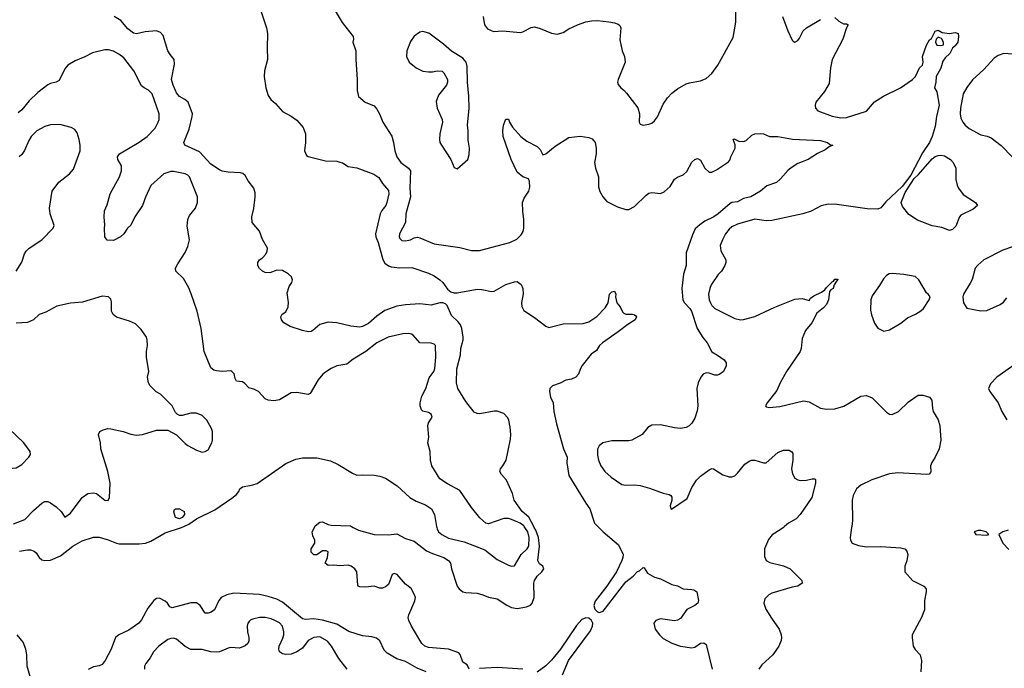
# Model space of a CAD drawing. Header units: inches. Extents: x 2001573 to 2220545, y 644482 to 846830.
# Tile 738 of 755: x 2192114 to 2198993, y 744496 to 749027. Entities that reach past the tile are written whole.
import ezdxf

# ---------------------------------------------------------------- set-up
doc = ezdxf.new("R2010")
doc.units = ezdxf.units.IN
doc.header["$MEASUREMENT"] = 0
doc.layers.add('C1794', color=7, linetype='Continuous')

msp = doc.modelspace()

# ---------------------------------------------------------------- linework, layer by layer
at = {"layer": 'C1794', "color": 5}
for points, elevation in [([(2193799.1, 749090), (2193839.7, 748970), (2193846.7, 748930), (2193842.6, 748830), (2193845.3, 748750), (2193825.3, 748670), (2193821.1, 748630), (2193832.9, 748550), (2193850, 748497.3), (2193868.7, 748470), (2193901.2, 748441.2), (2193950, 748384.9), (2194010, 748353.7), (2194050, 748325.3), (2194093.7, 748273.7), (2194110.2, 748230), (2194111.4, 748168.5), (2194104, 748110), (2194118.8, 748078.8), (2194130.7, 748070.7), (2194250, 748041.6), (2194330, 748037.6), (2194350, 748032.4), (2194370, 748026.4), (2194410, 748002.4), (2194470, 747992.2), (2194588, 747948), (2194624.4, 747924.4), (2194650, 747882.8), (2194690, 747834.8), (2194694, 747810), (2194679.7, 747750), (2194671.8, 747730), (2194645.3, 747694.7), (2194633.4, 747670), (2194599.3, 747530), (2194601.9, 747510), (2194618.3, 747470), (2194650.9, 747350.9), (2194665.3, 747325.3), (2194690, 747306.7), (2194710, 747300.2), (2194770, 747294), (2194854.8, 747294.8), (2194970, 747257.3), (2195010, 747236.9), (2195050, 747208.9), (2195070, 747190.3), (2195104.2, 747144.2), (2195126.5, 747126.5), (2195150, 747119.9), (2195170, 747119.5), (2195310, 747145.3), (2195343, 747143), (2195410, 747128.8), (2195429.7, 747130.3), (2195510, 747176.5), (2195570, 747196.5), (2195590, 747198), (2195618, 747178), (2195630.4, 747150), (2195632.1, 747112.1), (2195620.3, 747050), (2195622.8, 747022.8), (2195635.4, 746995.4), (2195710, 746946.7), (2195790, 746884.9), (2195810, 746877.6), (2195910, 746901.6), (2196050, 746905.5), (2196090, 746915.5), (2196145.6, 746954.4), (2196205.5, 747014.5), (2196225.4, 747050), (2196234, 747110), (2196250, 747126), (2196270, 747131.3), (2196278.8, 747110), (2196277.3, 747090), (2196286, 747050), (2196310, 747022), (2196325.8, 746985.8), (2196335.9, 746975.9), (2196350, 746970.6), (2196394, 746970), (2196410, 746966), (2196418, 746958), (2196422.8, 746950), (2196414.8, 746930), (2196361.8, 746898.2), (2196294.8, 746845.2), (2196186.4, 746770), (2196165.3, 746750), (2196144.8, 746715.2), (2196106, 746690), (2196044.4, 746610), (2196032.7, 746590), (2196019.1, 746550), (2196000.5, 746530), (2195970, 746515.8), (2195930, 746509.7), (2195890, 746487.1), (2195835.5, 746470), (2195818.8, 746450), (2195815.4, 746430), (2195822.6, 746390), (2195842.4, 746350), (2195846.5, 746290), (2195864, 746204), (2195912.4, 746030), (2195938.7, 745970), (2195936.5, 745930), (2195950, 745842.8), (2196068.9, 745648.9), (2196098, 745610), (2196130.5, 745510), (2196153.2, 745486.5), (2196159.5, 745480), (2196190, 745448.5), (2196298, 745358), (2196330.3, 745290.3), (2196328.9, 745270), (2196321.4, 745250), (2196282.6, 745170), (2196215.2, 745070), (2196134.3, 744965.7), (2196126.1, 744933.9), (2196131.3, 744910), (2196150, 744890.1), (2196165.6, 744885.6), (2196190, 744895), (2196350, 745098.9), (2196400.7, 745139.3), (2196430, 745171.7), (2196443.5, 745176.5), (2196470, 745198.8), (2196476.8, 745196.8), (2196499.8, 745159.8), (2196550, 745131.3), (2196590, 745120.7), (2196670, 745082), (2196710, 745070.8), (2196750, 745050.8), (2196810, 745047.3), (2196824, 745044), (2196844.7, 745030), (2196856, 744970), (2196851.3, 744950), (2196830, 744934), (2196774.6, 744905.4), (2196730, 744843.7), (2196710, 744832.3), (2196690, 744827.6), (2196590, 744841.6), (2196558.8, 744830), (2196545.5, 744810), (2196553, 744770), (2196583, 744730), (2196610, 744703.8), (2196670, 744670.4), (2196730, 744650.4), (2196810, 744637.6), (2196830, 744642.4), (2196870, 744671.8), (2196893.3, 744673.3), (2196910, 744661), (2196951.3, 744490)], 220), ([(2194318, 749090), (2194366.9, 749006.9), (2194444, 748910), (2194446.8, 748890), (2194442.8, 748870), (2194463, 748810), (2194461.6, 748750), (2194472.7, 748610), (2194472.8, 748532.8), (2194482, 748490), (2194526.8, 748450), (2194590, 748424.9), (2194610, 748402.8), (2194627.7, 748370), (2194650.5, 748310), (2194714, 748214), (2194726, 748170), (2194734.9, 748110), (2194748.9, 748070), (2194777.3, 748030), (2194830.8, 747990.8), (2194843.9, 747970), (2194839.4, 747850), (2194844.6, 747790), (2194812.2, 747670), (2194808.6, 747610), (2194767.2, 747530), (2194765.3, 747510), (2194770, 747498.8), (2194785.1, 747485.1), (2194810, 747482.3), (2194845.2, 747490), (2194870, 747503.8), (2194893.4, 747506.6), (2194910, 747503.6), (2195010, 747461.3), (2195190, 747435.3), (2195270, 747413.7), (2195325.8, 747414.2), (2195539.3, 747470), (2195586.4, 747493.6), (2195616.8, 747523.2), (2195632, 747548), (2195636.5, 747570), (2195637.2, 747630), (2195628.3, 747690), (2195628.1, 747750), (2195638.8, 747781.2), (2195671.6, 747830), (2195677.5, 747857.5), (2195675.5, 747895.5), (2195670, 747915.3), (2195630, 747929.3), (2195590, 747962.7), (2195547, 748050), (2195492.7, 748210), (2195489.4, 748250), (2195494, 748290), (2195510, 748331.3), (2195530, 748332), (2195536, 748310), (2195556.3, 748276.3), (2195614.8, 748210), (2195657.5, 748177.5), (2195730, 748140.7), (2195750, 748121), (2195770, 748084), (2195790, 748088.8), (2195855.7, 748144.3), (2195950, 748203.6), (2196030, 748212.4), (2196090, 748204.4), (2196114.4, 748194.4), (2196134, 748170), (2196142.6, 748130), (2196141.1, 748090), (2196130.3, 748030), (2196137.4, 747990), (2196158, 747930), (2196158.7, 747858.7), (2196167.2, 747827.2), (2196188.8, 747788.8), (2196216.5, 747756.5), (2196290, 747719.3), (2196350, 747701.6), (2196370, 747700.5), (2196410, 747721.6), (2196490, 747801.6), (2196510, 747814.4), (2196530, 747820.4), (2196590, 747812), (2196616.6, 747823.4), (2196658, 747862), (2196690, 747913.4), (2196710, 747927), (2196750, 747943.8), (2196774.1, 747965.8), (2196810, 748031), (2196830, 748051.3), (2196850, 748058), (2196870, 748044.7), (2196900.7, 747990), (2196930, 747962.8), (2196950, 747960.7), (2196982, 747978), (2197066, 748034), (2197075.1, 748044.9), (2197082.7, 748070), (2197112.7, 748130), (2197112.9, 748152.9), (2197098, 748190), (2197105.6, 748194.4), (2197138, 748178), (2197170, 748175.3), (2197190, 748183.7), (2197230, 748221.1), (2197250, 748228.8), (2197290, 748233), (2197310, 748230.4), (2197351.5, 748211.6), (2197410, 748210.2), (2197513.3, 748193.3), (2197710, 748183.7), (2197758.8, 748170), (2197775.2, 748155.2), (2197794, 748150), (2197770, 748139), (2197742, 748118), (2197688, 748092), (2197622, 748050), (2197550, 748021.2), (2197510, 747997.2), (2197483.4, 747976.6), (2197430, 747914.5), (2197400.7, 747890), (2197334.4, 747865.6), (2197290.4, 747830), (2197222, 747790), (2197170, 747778), (2197130, 747755.6), (2197090.3, 747749.7), (2197076.7, 747743.3), (2196993.2, 747670), (2196963.6, 747650), (2196900.5, 747619.5), (2196865.1, 747594.9), (2196834.3, 747565.7), (2196815, 747525), (2196770, 747397.2), (2196770.2, 747310), (2196751.7, 747250), (2196741.2, 747150), (2196746.4, 747070), (2196758, 747050), (2196795.4, 747010), (2196806.5, 746990), (2196846.4, 746870), (2196886.8, 746806.8), (2196917.4, 746770), (2196950, 746706), (2196990, 746684), (2197036, 746650), (2197050.8, 746630), (2197050, 746608), (2197030.6, 746570), (2197006, 746550), (2196990, 746543.6), (2196970, 746543), (2196930, 746558.3), (2196910, 746559.7), (2196888.6, 746551.4), (2196872.9, 746530), (2196854.9, 746490), (2196846, 746450), (2196852.2, 746330), (2196846.6, 746293.4), (2196830, 746244), (2196810, 746209), (2196790.4, 746189.6), (2196770, 746178), (2196730, 746172), (2196690, 746176.2), (2196590, 746197.6), (2196530, 746195.1), (2196502, 746178), (2196462.8, 746130), (2196390, 746089.6), (2196370, 746085.1), (2196250, 746085.1), (2196188.8, 746071.2), (2196162, 746050), (2196150, 746026), (2196150, 745984.7), (2196158, 745950), (2196174.6, 745910), (2196202.6, 745870), (2196245.7, 745830), (2196320.7, 745780.7), (2196350, 745774.2), (2196410, 745776.9), (2196450, 745771.8), (2196514.1, 745754.1), (2196610, 745718.4), (2196651, 745710), (2196662.8, 745702.8), (2196670.3, 745690.3), (2196670.3, 745670), (2196658.8, 745630), (2196662.8, 745610), (2196668.3, 745608.3), (2196776.9, 745683.1), (2196810, 745758.4), (2196843.5, 745810), (2196870, 745837.8), (2196930, 745883.1), (2196950, 745892.4), (2196962, 745890), (2197026.9, 745846.9), (2197070, 745832.7), (2197090, 745833), (2197110, 745840.5), (2197130, 745858), (2197179.3, 745920.7), (2197210, 745943), (2197230, 745950.6), (2197250.7, 745950.7), (2197310, 745932), (2197330, 745932), (2197410, 746002.8), (2197450, 746019.1), (2197490, 746018.8), (2197507.5, 746007.5), (2197515.5, 745995.5), (2197514.9, 745950), (2197506, 745890), (2197513.5, 745853.5), (2197530, 745824.9), (2197550, 745813), (2197570, 745808.4), (2197610, 745810.3), (2197650, 745818.4), (2197670, 745818.8), (2197674.4, 745814.4), (2197674.4, 745790), (2197648, 745690), (2197565.7, 745570), (2197539, 745541), (2197486.4, 745510), (2197457.5, 745486.5), (2197449.4, 745480), (2197433.2, 745466.8), (2197371.2, 745428.8), (2197345.1, 745394.9), (2197318, 745330), (2197316.7, 745276.7), (2197328.2, 745250), (2197355.8, 745235.8), (2197450, 745212.3), (2197496.4, 745190), (2197578.8, 745110), (2197581, 745090), (2197550.4, 745069.6), (2197510, 745063.7), (2197370, 745019.7), (2197348, 745010), (2197318.8, 744981.1), (2197313.7, 744950), (2197327.6, 744910), (2197365.5, 744845.5), (2197419.3, 744770), (2197434.9, 744730), (2197437.1, 744710), (2197434.9, 744690), (2197417, 744650), (2197376.5, 744590), (2197299.9, 744520.1), (2197277.1, 744490)], 240), ([(2195352.7, 749050), (2195360.7, 748990), (2195382.4, 748962.4), (2195424.9, 748944.9), (2195490, 748948.9), (2195610, 748937.6), (2195630, 748942.4), (2195688.2, 748971.8), (2195710, 748976.4), (2195750, 748966.4), (2195830, 748932.4), (2195870, 748926.7), (2195910, 748938.7), (2195950, 748963.7), (2196010.5, 748990.5), (2196070, 749012.2), (2196110, 749019.5), (2196150, 749021.3), (2196230, 749011.8), (2196270, 749005.7), (2196295.6, 748995.6), (2196306.4, 748986.4), (2196314, 748970), (2196305.9, 748885.8), (2196323.1, 748810), (2196339.5, 748770), (2196344.9, 748730), (2196295.8, 748610), (2196290.4, 748590), (2196294.2, 748574.2), (2196313.4, 748550), (2196335.2, 748535.2), (2196354.3, 748514.3), (2196431.7, 748411.7), (2196444.6, 748370), (2196443, 748310), (2196450, 748296), (2196470, 748290.7), (2196510, 748296.3), (2196530, 748304.9), (2196550, 748320.7), (2196571.1, 748348.9), (2196610, 748437.3), (2196639.5, 748480.5), (2196670, 748514.4), (2196710, 748543.8), (2196770, 748578.4), (2196793.1, 748586.9), (2196870, 748600.4), (2196910, 748617.1), (2196950, 748650.5), (2196990.7, 748709.3), (2197097.8, 748902.2), (2197117.1, 749010), (2197118.4, 749081.6)], 260), ([(2195255.3, 744490), (2195240.2, 744520.2), (2195210, 744539.3), (2195191.4, 744591.5), (2195183, 744603), (2195110, 744629), (2194970, 744640.7), (2194944, 744650), (2194924, 744670), (2194852.7, 744790), (2194833.2, 744830), (2194829.2, 744850), (2194833.2, 744870), (2194873.8, 744966.2), (2194878.4, 744990), (2194871.8, 745010), (2194850, 745052.7), (2194810, 745082.7), (2194751.5, 745151.5), (2194730, 745156.9), (2194717.3, 745150), (2194690, 745082), (2194670, 745064), (2194650, 745055.3), (2194630, 745055.3), (2194590, 745068.7), (2194530, 745062), (2194490, 745064), (2194478, 745070), (2194476.4, 745076.4), (2194469, 745170), (2194455.3, 745190), (2194430, 745209.2), (2194410, 745217), (2194350, 745212.3), (2194310, 745217), (2194270, 745214), (2194249, 745230), (2194265.2, 745270), (2194268.4, 745308.4), (2194255.3, 745315.3), (2194230, 745315.3), (2194190, 745288.7), (2194170, 745288), (2194150, 745306), (2194149.6, 745330.4), (2194175.3, 745370), (2194175.3, 745390), (2194161.5, 745421.5), (2194158, 745450), (2194173.3, 745480), (2194176.7, 745486.5), (2194178.4, 745490), (2194210, 745517.1), (2194230, 745518), (2194270, 745499.3), (2194290, 745496.4), (2194424.7, 745490), (2194431.4, 745486.5), (2194444.2, 745480), (2194481.1, 745461.1), (2194590, 745430.2), (2194690, 745427), (2194750, 745434.9), (2194810, 745402), (2194870, 745384.2), (2194955.9, 745315.9), (2194997.1, 745297.1), (2195078, 745270), (2195110.3, 745250), (2195123.1, 745230), (2195131.5, 745190), (2195170.3, 745070.3), (2195184.9, 745050), (2195210, 745030.6), (2195230, 745024.9), (2195310, 745020.3), (2195350.8, 745010), (2195390, 744993.4), (2195450, 744982), (2195517.1, 744937.2), (2195550, 744921.6), (2195590, 744912.8), (2195654.4, 744925.6), (2195682.2, 744937.8), (2195695.6, 744950), (2195709, 744990), (2195707.2, 745090), (2195711.9, 745110), (2195730, 745138.9), (2195762.9, 745170), (2195776.2, 745190), (2195769.5, 745210), (2195745.8, 745225.8), (2195734.8, 745250), (2195746.9, 745350), (2195737.9, 745410), (2195720.3, 745460.3), (2195709.5, 745480), (2195705.9, 745486.5), (2195670.6, 745550.6), (2195625.4, 745590), (2195569.7, 745670), (2195556.4, 745716.4), (2195515.1, 745810), (2195479.3, 745850), (2195469, 745870), (2195472.3, 745890), (2195490, 745910.6), (2195512.2, 745950), (2195542.4, 746097.6), (2195545.2, 746130), (2195540.4, 746180.5), (2195532.1, 746230), (2195525.4, 746245.3), (2195495.5, 746275.5), (2195450, 746292.1), (2195430, 746292.8), (2195330, 746273.5), (2195310, 746275.1), (2195290, 746285.4), (2195230, 746359.5), (2195175.1, 746450), (2195165.4, 746490), (2195168.7, 746588.7), (2195193.4, 746686.6), (2195197, 746730), (2195212.9, 746790), (2195212.1, 746810), (2195203.2, 746870), (2195194.2, 746894.2), (2195177.2, 746917.2), (2195130, 746959.7), (2195101.7, 747030), (2195090, 747041.7), (2195069.9, 747049.9), (2195050, 747049.2), (2194990, 747033.6), (2194910, 747041.4), (2194810, 747035.5), (2194750, 747025), (2194665.1, 746994.9), (2194610, 746956), (2194550, 746905.3), (2194510, 746882.8), (2194490, 746879.3), (2194427, 746887), (2194330, 746909.6), (2194270, 746914.5), (2194210, 746897), (2194163.4, 746856.6), (2194150, 746849.4), (2194130, 746847.3), (2194090, 746855.1), (2194004.4, 746884.4), (2193959.3, 746910), (2193942.7, 746930), (2193939, 746950), (2193948, 746970), (2193973.1, 746986.9), (2193990, 747022), (2193991.5, 747051.5), (2193982, 747118), (2193997, 747163), (2194014.5, 747190), (2194019.3, 747210), (2194012.7, 747230), (2193990, 747252.7), (2193950, 747276), (2193910, 747277.2), (2193862, 747258), (2193830, 747261.2), (2193810, 747269.2), (2193789.6, 747289.6), (2193777.2, 747310), (2193777.2, 747330), (2193789.2, 747350), (2193810, 747364), (2193834.5, 747390), (2193842.9, 747410), (2193844.5, 747430), (2193810.9, 747490.9), (2193789.4, 747550), (2193738, 747610), (2193735.6, 747650), (2193751, 747709), (2193759.7, 747790), (2193758.5, 747818.5), (2193749.6, 747850), (2193710, 747901.6), (2193690, 747938), (2193673.3, 747953.3), (2193658, 747958), (2193570, 747961.1), (2193530, 747968.6), (2193510, 747977.5), (2193450, 748018.8), (2193370, 748104.5), (2193269, 748150), (2193261.2, 748170), (2193297.8, 748262.2), (2193320.3, 748350), (2193320.9, 748370), (2193290.6, 748450.6), (2193269, 748469), (2193229.7, 748490), (2193210, 748516.2), (2193186, 748570), (2193176, 748610), (2193195.3, 748715.3), (2193193.3, 748750), (2193164.4, 748784.4), (2193149.7, 748809.7), (2193117.7, 748917.7), (2193098.3, 748938.3), (2193070, 748949.4), (2192990, 748942), (2192930, 748927.6), (2192910, 748932.3), (2192870, 748962.7), (2192821.2, 749021.2), (2192775.3, 749050)], 220), ([(2197810, 749042.8), (2197836.7, 749016.7), (2197870, 748997.3), (2197890, 748998), (2197902, 748990), (2197890.5, 748969.5), (2197865.3, 748890), (2197790.6, 748750), (2197779.1, 748690), (2197770, 748582), (2197735.8, 748524.2), (2197677.1, 748450), (2197670.5, 748430), (2197673.4, 748410), (2197690.4, 748390.4), (2197790, 748352), (2197850, 748341.3), (2197890, 748344.7), (2198030, 748388.7), (2198086.6, 748453.4), (2198150, 748493.8), (2198268, 748552), (2198352.7, 748610), (2198372.7, 748630), (2198399.5, 748690), (2198421.2, 748710), (2198426.6, 748730), (2198420.7, 748770), (2198448.6, 748850), (2198470, 748887.3), (2198483.3, 748896.7), (2198510, 748946.8), (2198530, 748954.4), (2198558.5, 748938.5), (2198575.1, 748935.1), (2198610, 748931.7), (2198650, 748936.4), (2198670, 748930.7), (2198673, 748910), (2198667.7, 748870), (2198650, 748844.5), (2198631.5, 748828.4), (2198611.7, 748790), (2198579.6, 748760.4), (2198563.4, 748736.6), (2198550, 748689.3), (2198517.3, 748630), (2198515.5, 748590), (2198506, 748550), (2198522.7, 748522.6), (2198538, 748430), (2198519.3, 748350), (2198510, 748281.2), (2198488.2, 748210), (2198471.1, 748168.9), (2198422.4, 748097.6), (2198339.2, 747940.8), (2198278.4, 747861.6), (2198165.4, 747754.6), (2198130, 747711.5), (2198110, 747704.2), (2198034.7, 747705.3), (2197823, 747737), (2197762.5, 747737.5), (2197713.4, 747726.6), (2197642.8, 747690), (2197584.7, 747670), (2197370, 747624.2), (2197330, 747622.4), (2197250, 747632.6), (2197130, 747598.9), (2197090, 747579.7), (2197070, 747563.6), (2197044.2, 747530), (2197023.1, 747490), (2197008.7, 747450), (2197012.8, 747412.8), (2197046.8, 747350), (2197046.8, 747330), (2197040.7, 747310), (2197018, 747270), (2196993.8, 747246.2), (2196945.8, 747174.2), (2196934.6, 747150), (2196925.3, 747110), (2196931.6, 747070), (2196939.6, 747050), (2196950.3, 747030), (2196970, 747009.1), (2197110, 746939.3), (2197150, 746930.5), (2197170, 746932.4), (2197250, 746953.7), (2197390, 747019.7), (2197530, 747074.9), (2197579.8, 747079.8), (2197630, 747066), (2197639.5, 747080.5), (2197661.2, 747098.9), (2197716.4, 747123.6), (2197739.7, 747140.3), (2197750, 747156.3), (2197790, 747194.8), (2197800.4, 747199.6), (2197810, 747214.8), (2197830, 747214), (2197831, 747211), (2197819.6, 747200.4), (2197805.4, 747174.6), (2197797.3, 747150), (2197780.3, 747139.7), (2197772, 747128), (2197763.6, 747070), (2197750, 747036.2), (2197730, 747013.3), (2197683.6, 746976.4), (2197649.1, 746910), (2197604.8, 746855.2), (2197579.8, 746800.2), (2197574, 746730), (2197566.9, 746710), (2197471.6, 746570), (2197427.4, 746490), (2197404.1, 746435.9), (2197336.4, 746350), (2197325.3, 746330), (2197330, 746322), (2197350, 746318), (2197424.4, 746324.4), (2197590, 746364.7), (2197630, 746356.5), (2197710, 746313.4), (2197750, 746307.1), (2197810, 746307.9), (2197872.9, 746327.1), (2197990, 746397.1), (2198030, 746402.4), (2198070, 746384.4), (2198170, 746284), (2198190, 746270.7), (2198210, 746267.7), (2198253.2, 746290), (2198323.3, 746356.7), (2198390, 746404.9), (2198423.4, 746403.4), (2198470, 746390.8), (2198486, 746370), (2198490.6, 746310), (2198496.3, 746290), (2198530, 746232), (2198542.8, 746190), (2198550.5, 746090.5), (2198537.3, 746030), (2198510.8, 745970), (2198485.8, 745934.2), (2198477.3, 745910), (2198480.7, 745870), (2198477.5, 745862.5), (2198467.5, 745852.5), (2198450.4, 745849.6), (2198250, 745862.2), (2198190, 745854.5), (2198068.3, 745811.7), (2197990, 745774.7), (2197960.4, 745750), (2197936.2, 745703.8), (2197930.3, 745670), (2197932.3, 745527.7), (2197926.6, 745486.5), (2197925.7, 745480), (2197916, 745410), (2197918, 745390), (2197930.8, 745370.8), (2197973.7, 745353.7), (2198030, 745344), (2198130, 745347.7), (2198270, 745337.3), (2198298, 745330), (2198313, 745313), (2198318, 745290), (2198312.4, 745247.6), (2198297.3, 745210), (2198298, 745170), (2198351.3, 745110), (2198430, 745070.6), (2198447.3, 745050), (2198447.7, 745030), (2198435.5, 744970), (2198435.1, 744904.9), (2198414.4, 744850), (2198350.4, 744730), (2198348.4, 744710), (2198355.5, 744650), (2198370, 744626.8), (2198404, 744590), (2198410.8, 744570), (2198414.8, 744550), (2198410.8, 744470)], 260), ([(2197442.6, 749050), (2197480.3, 748950), (2197510, 748884.7), (2197517.3, 748877.3), (2197530, 748870.8), (2197550, 748880.7), (2197562.7, 748897.3), (2197587.8, 748950), (2197610, 748970.5), (2197710, 749027.3)], 260), ([(2192113, 745313), (2192170, 745322.4), (2192190, 745322.3), (2192214.7, 745314.7), (2192230, 745301.6), (2192250.3, 745270), (2192270, 745254), (2192290, 745248.6), (2192330, 745251), (2192399.5, 745280.5), (2192486.4, 745350), (2192550, 745386.2), (2192630, 745412.3), (2192670, 745411.9), (2192732.9, 745392.9), (2192790, 745368.9), (2192810, 745366), (2192950, 745364.7), (2192993.2, 745370), (2193030, 745382.8), (2193130, 745442.8), (2193244.6, 745480), (2193250, 745481.7), (2193260.3, 745486.5), (2193296.5, 745503.5), (2193350, 745541), (2193477.2, 745602.8), (2193596.6, 745683.4), (2193628.4, 745710), (2193644.4, 745730), (2193653.3, 745750), (2193670, 745763.1), (2193743.6, 745776.4), (2193773.1, 745786.9), (2193973.2, 745926.8), (2194043.2, 745956.8), (2194090, 745965.5), (2194190, 745965.2), (2194285.7, 745945.7), (2194340.2, 745920.2), (2194438.6, 745858.6), (2194470, 745844.4), (2194510, 745848.4), (2194590, 745845.5), (2194630, 745839.1), (2194670, 745824.9), (2194751.6, 745771.6), (2194838.8, 745690), (2194884.5, 745664.5), (2194950, 745637), (2194990.2, 745610.2), (2195011.6, 745570), (2195027.2, 745486.5), (2195028.4, 745480), (2195030.3, 745470), (2195041.1, 745450), (2195063.7, 745430), (2195110, 745405.8), (2195218.6, 745378.6), (2195363.4, 745323.4), (2195450, 745256.4), (2195530, 745215.3), (2195550, 745208.4), (2195570, 745212.7), (2195618, 745290), (2195660.2, 745330), (2195670.3, 745350), (2195673.2, 745410), (2195664.2, 745450), (2195643.6, 745480), (2195639.1, 745486.5), (2195636.7, 745490), (2195610, 745510.3), (2195550, 745536.4), (2195530, 745542.9), (2195496.7, 745543.3), (2195390, 745506), (2195370, 745509.5), (2195330, 745547), (2195270, 745618.4), (2195190, 745738.4), (2195103.8, 745783.8), (2195050, 745819.3), (2194992.7, 745910), (2194983.7, 745950), (2194980.9, 746010), (2194966, 746070), (2194972.7, 746110), (2194964.5, 746190), (2194971.4, 746210), (2194996.9, 746250), (2194990, 746271.6), (2194970, 746283.6), (2194931.5, 746291.5), (2194922, 746302), (2194911.4, 746330), (2194911.2, 746350), (2194923, 746397), (2194951.2, 746450), (2194975.6, 746524.4), (2195007.3, 746570), (2195014.3, 746590), (2195022.6, 746670), (2195019.3, 746750), (2195010, 746761.2), (2194990, 746767), (2194910, 746769.6), (2194862.4, 746822.4), (2194850.6, 746830.6), (2194833.9, 746833.9), (2194790, 746832.9), (2194688.6, 746808.6), (2194609.6, 746770.4), (2194531.6, 746708.4), (2194443.8, 746656.2), (2194398.9, 746621.1), (2194330, 746608.4), (2194290, 746590.5), (2194258, 746570), (2194233.2, 746550), (2194200.2, 746510), (2194143.8, 746416.2), (2194130, 746409.6), (2194050, 746422.7), (2194010, 746419.5), (2193930, 746372.3), (2193890, 746365.2), (2193850, 746369), (2193830, 746377.2), (2193782.7, 746430), (2193750, 746445.6), (2193714.5, 746454.5), (2193686.3, 746486.3), (2193670, 746497.2), (2193630, 746501.2), (2193619.6, 746519.6), (2193612.5, 746552.5), (2193597.2, 746570), (2193590, 746573.3), (2193530.3, 746569.7), (2193490, 746573.6), (2193470, 746578.4), (2193450, 746595.1), (2193402.7, 746710), (2193381.3, 746870), (2193353.6, 746990), (2193312.8, 747112.8), (2193294.9, 747154.9), (2193258.3, 747218.3), (2193204, 747270), (2193202.7, 747290), (2193218.4, 747321.6), (2193270, 747401), (2193290, 747442), (2193299.5, 747490), (2193284.4, 747584.4), (2193289.6, 747630), (2193301.5, 747658.5), (2193343.7, 747710), (2193357.2, 747750), (2193357.2, 747790), (2193300.7, 747930), (2193290, 747940.7), (2193270, 747949.7), (2193190, 747966), (2193170, 747967.1), (2193120.5, 747950), (2193030, 747867.8), (2192992.2, 747787.8), (2192972.1, 747727.9), (2192919.6, 747650), (2192890, 747592.7), (2192867.3, 747570), (2192841.1, 747530), (2192817.6, 747510), (2192770, 747485.4), (2192726, 747486), (2192709.2, 747510), (2192706, 747570), (2192709.3, 747590.7), (2192703.7, 747650), (2192707.5, 747692.5), (2192725.6, 747734.4), (2192746.4, 747810), (2192811.7, 747930), (2192826, 747970), (2192824.9, 748004.9), (2192800.5, 748050), (2192798, 748070), (2192811.8, 748090), (2192949.4, 748170.6), (2193005.1, 748210), (2193059.7, 748270), (2193082.2, 748310), (2193088.5, 748330), (2193089.7, 748370), (2193038.9, 748510), (2193014.9, 748534.9), (2192984, 748550), (2192965.1, 748565.1), (2192910.7, 748670), (2192841, 748761), (2192807.2, 748787.2), (2192770, 748807.4), (2192735.6, 748815.6), (2192710, 748815.8), (2192623.5, 748796.5), (2192570, 748767.1), (2192501.3, 748738.7), (2192451.7, 748708.3), (2192430, 748683.7), (2192390, 748602), (2192370, 748589.6), (2192330, 748581.3), (2192310, 748571.3), (2192241.1, 748518.9), (2192180.5, 748459.5), (2192130, 748397), (2192103.1, 748376.9)], 240), ([(2199050, 748786.6), (2198990, 748789.7), (2198950, 748776.9), (2198922.5, 748757.5), (2198850, 748678.9), (2198770, 748606.3), (2198730, 748553), (2198705.2, 748510), (2198686.2, 748410), (2198684.7, 748370), (2198690, 748338.8), (2198703.6, 748310), (2198719.6, 748290), (2198747.3, 748267.3), (2198830, 748222.8), (2198873.8, 748213.8), (2198901.8, 748201.8), (2198970, 748147.6), (2199050, 748066)], 280), ([(2192089.4, 747270), (2192130, 747334), (2192149, 747391), (2192160.5, 747410), (2192180.5, 747430), (2192268.1, 747490), (2192349.3, 747570), (2192354.5, 747590), (2192327.8, 747670), (2192322.6, 747710), (2192341.3, 747830), (2192388.8, 747891.2), (2192461.6, 747950), (2192490, 747983.8), (2192536.5, 748110), (2192536.5, 748150), (2192529.1, 748189.1), (2192515.5, 748235.5), (2192500.7, 748260.7), (2192474.7, 748274.7), (2192394.3, 748294.3), (2192330, 748292.9), (2192290, 748281.8), (2192234.9, 748250), (2192195.6, 748210), (2192177.4, 748182.6), (2192147.5, 748112.5), (2192130, 748086), (2192110, 748069.6)], 260), ([(2199050, 747439.1), (2198983.2, 747416.8), (2198850, 747349.6), (2198808.2, 747311.8), (2198790.4, 747290), (2198767.4, 747212.6), (2198754.7, 747185.3), (2198706.8, 747110), (2198702.8, 747090), (2198707.3, 747050), (2198730, 747011.3), (2198830, 746993), (2198870, 746995.5), (2198963.7, 747036.3), (2198986.6, 747053.4), (2199010, 747082.8)], 280), ([(2192070, 745505.3), (2192150, 745536.2), (2192210, 745598.3), (2192270, 745650.4), (2192290, 745662), (2192310, 745661.1), (2192330, 745651.8), (2192370, 745623.6), (2192403.1, 745590), (2192430, 745550.7), (2192470, 745578.4), (2192550, 745688.4), (2192590, 745718), (2192630, 745722.6), (2192650, 745717), (2192710, 745670.8), (2192732.1, 745667.9), (2192740.9, 745690), (2192746.3, 745790), (2192729.6, 745870), (2192680.9, 746030), (2192678, 746070), (2192664.5, 746130), (2192674, 746150), (2192697.6, 746162.4), (2192729.6, 746170.4), (2192750, 746168.4), (2192838, 746150), (2192890, 746130.3), (2192930, 746124.2), (2192971.4, 746128.5), (2193070, 746160.4), (2193150, 746159.3), (2193210, 746126.4), (2193270, 746066.4), (2193290, 746052.4), (2193350, 746020.5), (2193390, 746006.8), (2193410, 746010.7), (2193430, 746022.8), (2193457.2, 746070), (2193461.2, 746090), (2193460.9, 746150), (2193455.1, 746170), (2193420.9, 746230), (2193390, 746262.7), (2193350, 746277.6), (2193310, 746277), (2193250, 746262.7), (2193230, 746262.7), (2193215.3, 746270), (2193202.9, 746282.9), (2193179.3, 746330), (2193098, 746410), (2193067.9, 746427.9), (2193027, 746470), (2193015.1, 746490), (2193006.6, 746530), (2193016, 746570), (2192999.5, 746670), (2192999.5, 746710), (2193007, 746750), (2193005.1, 746790), (2192999.5, 746810), (2192963.8, 746863.8), (2192922.3, 746902.3), (2192881.7, 746921.7), (2192789.7, 746949.7), (2192766.3, 746966.3), (2192756.2, 746990), (2192756.3, 747056.3), (2192750, 747074), (2192734, 747090), (2192690, 747095.1), (2192553, 747053), (2192470, 747047.2), (2192374.7, 747025.3), (2192296, 746984), (2192250, 746966.3), (2192210, 746929.7), (2192169, 746911), (2192090, 746907.2)], 260), ([(2199122.7, 746657.4), (2198940.7, 746530), (2198896.1, 746483.9), (2198883, 746450), (2198892.4, 746430), (2198950.4, 746350), (2198975.5, 746290), (2199010.5, 746230.5)], 280), ([(2199018.8, 745461.2), (2198982, 745450), (2198954, 745430), (2198982.8, 745370), (2199024.9, 745324.9)], 280), ([(2194953.2, 744470), (2194890, 744497.1), (2194810, 744542.2), (2194750, 744561.2), (2194680.6, 744600.6), (2194661.3, 744621.3), (2194630, 744687.8), (2194606.1, 744706.1), (2194575, 744715), (2194510, 744723.2), (2194413.6, 744753.6), (2194330, 744803.2), (2194230, 744832.7), (2194170, 744840.2), (2194110, 744835.8), (2194090, 744841.8), (2193950, 744958.4), (2193910, 744978.5), (2193850, 744998.1), (2193790, 745011.8), (2193610, 745019.6), (2193561.6, 745010), (2193522.4, 744990), (2193505.4, 744970), (2193475.6, 744904.4), (2193451.8, 744888.2), (2193430, 744880.7), (2193410, 744882), (2193374.5, 744934.5), (2193350, 744953), (2193310, 744954.2), (2193178.4, 744918.4), (2193164.2, 744924.2), (2193147.8, 744950), (2193130, 744965.1), (2193090, 744986), (2193070, 744982.4), (2193050.6, 744970), (2193010, 744915.6), (2192965.4, 744834.6), (2192947.8, 744812.2), (2192876.8, 744763.2), (2192807.3, 744730), (2192784, 744710), (2192754.4, 744630), (2192710.5, 744550), (2192690, 744522.7), (2192670, 744512.7), (2192630, 744505.2), (2192593.7, 744486.3)], 240), ([(2194401.6, 744490), (2194345, 744565), (2194293.8, 744650), (2194264.5, 744684.5), (2194210, 744715.4), (2194170, 744711.8), (2194130.1, 744689.9), (2194090, 744636.9), (2194050.5, 744610), (2194010, 744595.4), (2193972.9, 744592.9), (2193950, 744596.2), (2193929.5, 744610), (2193923.6, 744630), (2193926, 744650), (2193952.7, 744707.3), (2193958.5, 744730), (2193959.2, 744750), (2193950.9, 744790), (2193930, 744812.4), (2193897, 744830), (2193870, 744841.5), (2193829, 744851), (2193790, 744849.7), (2193750, 744841.1), (2193730, 744834.7), (2193716.7, 744823.3), (2193707.2, 744810), (2193702.6, 744790), (2193705.3, 744750), (2193714.9, 744710), (2193714.4, 744685.6), (2193707.3, 744670), (2193690, 744652.7), (2193650, 744637), (2193590, 744640.5), (2193570, 744636.3), (2193510, 744609.7), (2193490, 744607.4), (2193450, 744611.9), (2193390, 744627.8), (2193310, 744626), (2193270, 744648.2), (2193210, 744698.4), (2193190, 744705.6), (2193170, 744704.2), (2193150, 744696.3), (2193087.2, 744650), (2193050.2, 744609.8), (2193026.5, 744570), (2192995.3, 744530), (2192986.9, 744510), (2192986.7, 744490)], 260), ([(2195905.3, 744450), (2195948.4, 744550), (2196101.5, 744758.5), (2196116.2, 744790), (2196117.5, 744810), (2196108.4, 744830), (2196090, 744844.9), (2196070, 744848.5), (2196042.2, 744837.8), (2196004.6, 744795.4), (2195892, 744630), (2195830, 744551.6), (2195790, 744512.7), (2195730, 744468)], 220), ([(2192189.6, 744429.6), (2192166.3, 744510), (2192164.2, 744590), (2192156.3, 744630), (2192138.2, 744678.2), (2192097.6, 744730)], 240), ([(2195630, 744488.7), (2195450, 744502.4), (2195326.4, 744493.6)], 220)]:
    msp.add_lwpolyline(points, dxfattribs=dict(at, elevation=elevation))
for points, elevation in [([(2194930, 748943.6), (2194910, 748939.6), (2194870, 748912.3), (2194845.1, 748874.9), (2194818, 748810), (2194816.3, 748770), (2194836.3, 748730), (2194884, 748690), (2194930, 748668.5), (2194970, 748661.6), (2194998.4, 748661.6), (2195030.8, 748670.8), (2195066.4, 748666.4), (2195076.8, 748656.8), (2195104, 748610), (2195104, 748590), (2195096.3, 748570), (2195040.7, 748499.3), (2195024.4, 748455.6), (2195030.3, 748410), (2195065.3, 748330), (2195068.8, 748310), (2195048.7, 748230), (2195048.2, 748190), (2195050.5, 748170), (2195060.5, 748150), (2195127.3, 748050), (2195150, 747994), (2195170, 747984.7), (2195245.2, 748050), (2195254.2, 748085.8), (2195256.2, 748130), (2195246.4, 748186.4), (2195247.4, 748250), (2195242.2, 748290), (2195254.1, 748410), (2195252.7, 748492.7), (2195242.8, 748590), (2195239.7, 748699.7), (2195234, 748730), (2195210, 748758), (2195130, 748807), (2195075.5, 748855.5), (2194972.1, 748932.1)], 260), ([(2198530, 748904), (2198516, 748890), (2198511.3, 748870), (2198522, 748850), (2198550, 748846.8), (2198568, 748852), (2198568.7, 748870), (2198554.8, 748894.8)], 260), ([(2198610, 747555.1), (2198555.5, 747575.5), (2198490, 747586.4), (2198386.2, 747626.2), (2198326.3, 747666.3), (2198281.8, 747721.8), (2198272.5, 747750), (2198300.4, 747819.6), (2198362.1, 747917.9), (2198393.4, 747946.6), (2198490, 748055.4), (2198510, 748070.2), (2198530, 748078), (2198550, 748080.4), (2198575.3, 748075.3), (2198616, 748050), (2198636, 748030), (2198654.8, 747990), (2198654, 747910), (2198662.8, 747870), (2198674, 747850), (2198705.2, 747805.2), (2198791.3, 747750), (2198804.7, 747730), (2198776.5, 747703.5), (2198690, 747662), (2198681, 747650), (2198654.6, 747585.4), (2198630, 747561.2)], 260), ([(2198210, 747253.3), (2198188.8, 747251.2), (2198170, 747239.3), (2198150, 747217.2), (2198122, 747170), (2198070, 747099), (2198060.5, 747070), (2198058, 746998), (2198065.2, 746965.2), (2198086.8, 746906.8), (2198110, 746872), (2198136.9, 746856.9), (2198151.3, 746851.3), (2198190, 746860.7), (2198270, 746906), (2198316.6, 746943.4), (2198372.7, 746970), (2198410, 746993.4), (2198429.3, 747010), (2198469, 747070), (2198475.3, 747090), (2198462, 747110), (2198450, 747119), (2198395.1, 747210), (2198370, 747232), (2198290, 747246)], 280), ([(2191950, 746229.3), (2191870, 746212.3), (2191844, 746190), (2191825.7, 746154.3), (2191820.4, 746130), (2191824.9, 746070), (2191842, 746010), (2191890, 745922), (2191910, 745900.5), (2191950, 745886), (2191970, 745883.8), (2192010, 745888.4), (2192090, 745897.1), (2192130, 745920.5), (2192179.3, 745970), (2192189.4, 745990), (2192186.6, 746010), (2192143.7, 746070), (2191990, 746217.2)], 280), ([(2193230, 745540.3), (2193203, 745550), (2193192.3, 745587.7), (2193196, 745604), (2193202, 745610), (2193230, 745610.4), (2193263, 745590), (2193265.3, 745570), (2193250, 745548.9)], 240), ([(2198830, 745459), (2198810, 745459), (2198782, 745450), (2198794, 745430), (2198870, 745424.7), (2198886, 745430), (2198866, 745450)], 280)]:
    msp.add_lwpolyline(points, close=True, dxfattribs=dict(at, elevation=elevation))

doc.saveas('drawing.dxf')
